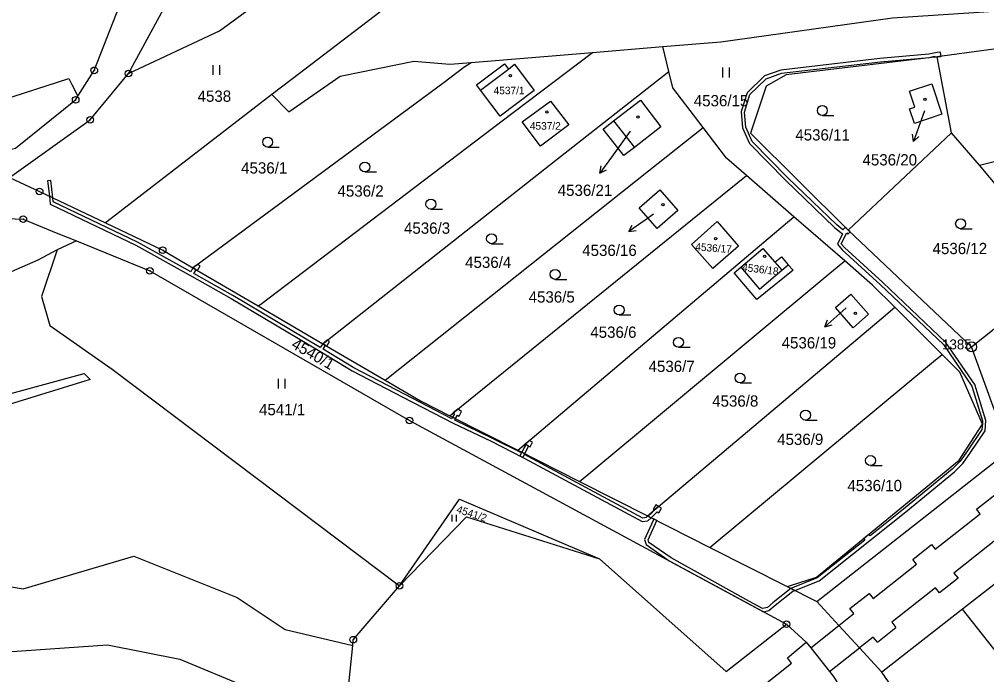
# Model space of a CAD drawing. Extents: x -644096 to -634268, y -1141430 to -1133463.
# Drawn here: x -638734.9 to -638589.1, y -1137533.4 to -1137434.7 of the extents above; entities that cross this region are included whole.
import ezdxf

# ---------------------------------------------------------------- set-up
doc = ezdxf.new("R2010")
doc.units = 0
for name, color, linetype in [('_CIVIL_CONSTRUCTION', 7, 'Continuous'), ('B_Hranice _3D', 7, 'Continuous'), ('M_Svah_Nasyp', 7, 'Continuous'), ('M_Svah_Zarez', 7, 'Continuous'), ('spodek_zarez', 7, 'Continuous'), ('svrsek_osa_sjezdy', 7, 'Continuous'), ('svrsek_osa_terminal_VRT', 7, 'Continuous'), ('svrsek_osa_VRT', 7, 'Continuous'), ('svrsek_popisy_VRT', 7, 'Continuous'), ('terminal_VRT', 7, 'Continuous')]:
    doc.layers.add(name, color=color, linetype=linetype)

msp = doc.modelspace()

# ---------------------------------------------------------------- linework, layer by layer
at = {"layer": '_CIVIL_CONSTRUCTION'}
for centre, radius in [((-638723.57, -1137442.4), 0.5), ((-638723.57, -1137442.4), 0.0303), ((-638718.42, -1137442.89), 0.5), ((-638718.42, -1137442.89), 0.0303), ((-638726.38, -1137446.85), 0.5), ((-638726.38, -1137446.85), 0.0303), ((-638724.21, -1137449.84), 0.5), ((-638724.21, -1137449.84), 0.0303), ((-638731.81, -1137460.66), 0.5), ((-638731.81, -1137460.66), 0.0303), ((-638734.27, -1137464.81), 0.5), ((-638734.27, -1137464.81), 0.0303), ((-638713.27, -1137469.49), 0.5), ((-638713.27, -1137469.49), 0.0303), ((-638715.2, -1137472.59), 0.5), ((-638715.2, -1137472.59), 0.0303), ((-638591.39, -1137484.06), 0.75), ((-638591.39, -1137484.06), 0.03), ((-638676.08, -1137495.15), 0.5), ((-638676.08, -1137495.15), 0.0303), ((-638677.6, -1137520.08), 0.5), ((-638677.6, -1137520.08), 0.0303), ((-638619.29, -1137525.84), 0.5), ((-638619.29, -1137525.84), 0.0303), ((-638684.55, -1137528.18), 0.5), ((-638684.55, -1137528.18), 0.0303)]:
    msp.add_circle(centre, radius, dxfattribs=at)
at = {"layer": 'B_Hranice _3D'}
for points in [[(-638618.63, -1137520.47), (-638618.05, -1137520.76), (-638614.38, -1137519.32), (-638606.73, -1137513.23), (-638601.31, -1137508.9), (-638593.98, -1137502.88), (-638592.72, -1137501.62), (-638591.58, -1137500), (-638589.36, -1137496.69), (-638589.27, -1137495.17), (-638590.91, -1137489.74), (-638595.26, -1137483.39), (-638604.76, -1137474.35), (-638610.55, -1137469.1), (-638611.02, -1137468.52), (-638610.17, -1137466.9), (-638610.02, -1137467.06), (-638609.69, -1137466.75), (-638609.97, -1137466.49), (-638610.41, -1137466.05), (-638610.81, -1137466.43), (-638611.7, -1137465.68), (-638619.07, -1137458.61), (-638624.45, -1137453.13), (-638625.43, -1137450.95), (-638625.6, -1137448.68), (-638624.79, -1137446.04), (-638622.34, -1137443.68), (-638620.03, -1137442.83), (-638605.14, -1137441.1), (-638597.75, -1137440.44), (-638597, -1137440.28), (-638596.99, -1137440.43), (-638596.58, -1137440.38), (-638595.99, -1137440.3), (-638596.07, -1137439.67), (-638596.59, -1137439.69), (-638597.83, -1137439.94), (-638605.2, -1137440.6), (-638620.15, -1137442.35), (-638622.62, -1137443.24), (-638625.23, -1137445.78), (-638626.1, -1137448.62), (-638625.93, -1137451.07), (-638624.87, -1137453.41), (-638619.43, -1137458.97), (-638612.04, -1137466.06), (-638610.86, -1137467.05), (-638611.62, -1137468.6), (-638610.91, -1137469.44), (-638605.1, -1137474.71), (-638595.64, -1137483.71), (-638591.37, -1137489.96), (-638589.77, -1137495.23), (-638589.77, -1137495.71), (-638589.86, -1137496.53), (-638592, -1137499.72), (-638593.1, -1137501.3), (-638594.32, -1137502.5), (-638601.63, -1137508.52), (-638606.68, -1137512.55), (-638606.88, -1137512.31), (-638607.65, -1137512.95), (-638607.47, -1137513.17), (-638614.64, -1137518.88)], [(-638730.6, -1137459.04), (-638730.34, -1137461.36), (-638729.81, -1137461.61), (-638730.1, -1137458.98)], [(-638730.21, -1137462.54), (-638717.31, -1137468.74), (-638708.84, -1137473.46), (-638702.94, -1137476.77), (-638689.34, -1137484.84), (-638684.71, -1137487.65), (-638677.08, -1137491.64), (-638669.52, -1137495.57), (-638663.78, -1137498.29), (-638659, -1137500.73), (-638658.71, -1137500.17), (-638659.16, -1137499.94), (-638659.22, -1137500.05), (-638663.56, -1137497.85), (-638669.27, -1137495.13), (-638669.13, -1137494.88), (-638669.58, -1137494.66), (-638669.72, -1137494.91), (-638676.84, -1137491.2), (-638684.47, -1137487.21), (-638689.09, -1137484.41), (-638688.74, -1137483.83), (-638689.15, -1137483.59), (-638689.52, -1137484.16), (-638702.69, -1137476.33), (-638708.58, -1137473.03), (-638708.22, -1137472.44), (-638708.71, -1137472.15), (-638709.02, -1137472.78), (-638717.07, -1137468.3), (-638729.75, -1137462.2), (-638729.81, -1137461.61), (-638730.34, -1137461.36)], [(-638708.01, -1137471.64), (-638708.46, -1137471.97), (-638708.71, -1137472.15), (-638708.22, -1137472.44), (-638708.01, -1137472.56), (-638707.61, -1137471.86)], [(-638689.15, -1137483.59), (-638688.74, -1137483.83), (-638688.53, -1137483.95), (-638688.12, -1137483.26), (-638688.47, -1137483.06), (-638688.89, -1137483.39)], [(-638669.58, -1137494.66), (-638669.13, -1137494.88), (-638668.84, -1137494.37), (-638668.62, -1137494.49), (-638668.24, -1137493.78), (-638668.82, -1137493.47), (-638669.49, -1137494.01), (-638669.28, -1137494.13)], [(-638659.16, -1137499.94), (-638658.71, -1137500.17), (-638658.13, -1137499.02), (-638657.91, -1137499.14), (-638657.54, -1137498.43), (-638658.03, -1137498.18), (-638658.55, -1137498.62), (-638658.69, -1137498.74), (-638658.57, -1137498.8)], [(-638658.57, -1137498.79), (-638659.16, -1137499.94), (-638658.71, -1137500.16), (-638658.13, -1137499.03)], [(-638659.16, -1137499.94), (-638659.44, -1137500.49), (-638641.05, -1137510.37), (-638640.18, -1137510.27), (-638639.67, -1137509.81), (-638640.15, -1137509.57), (-638640.4, -1137509.79), (-638640.95, -1137509.85), (-638658.78, -1137500.29), (-638658.71, -1137500.17)], [(-638640.15, -1137509.57), (-638639.67, -1137509.81), (-638639.4, -1137509.57), (-638638.76, -1137508.93), (-638638.51, -1137509.07), (-638638.12, -1137508.37), (-638638.56, -1137508.13), (-638639.21, -1137508.68), (-638639.74, -1137509.21)], [(-638638.99, -1137507.88), (-638639.38, -1137508.58), (-638639.21, -1137508.68), (-638638.56, -1137508.13)], [(-638618.63, -1137520.47), (-638621.29, -1137522.6), (-638622.15, -1137523.33), (-638622.89, -1137523.49), (-638624.84, -1137522.43), (-638636.68, -1137515.86), (-638640.01, -1137513.53), (-638640.14, -1137513.14), (-638638.82, -1137510.24), (-638639.34, -1137509.98), (-638639.36, -1137510.21), (-638640.68, -1137513.1), (-638640.43, -1137513.85), (-638636.94, -1137516.28), (-638635.73, -1137516.96), (-638622.75, -1137523.97), (-638621.93, -1137523.79), (-638620.97, -1137522.98), (-638618.34, -1137520.88), (-638618.05, -1137520.76)]]:
    msp.add_lwpolyline(points, close=True, dxfattribs=at)
at = {"layer": 'M_Svah_Nasyp'}
for p, q in [((-638665.38, -1137445.37), (-638661.19, -1137442.2)), ((-638645.35, -1137450.03), (-638642.19, -1137454.04)), ((-638621.03, -1137471.31), (-638620, -1137472.53)), ((-638620, -1137472.53), (-638619.01, -1137471.69)), ((-638626.18, -1137472.06), (-638623.36, -1137475.38)), ((-638623.36, -1137475.38), (-638620, -1137472.53)), ((-638590.64, -1137508.53), (-638586.81, -1137505.52)), ((-638596.87, -1137514.56), (-638590.09, -1137509.2)), ((-638590.09, -1137509.2), (-638590.64, -1137508.53)), ((-638587.23, -1137512.74), (-638594.05, -1137518.14)), ((-638600.27, -1137516.08), (-638597.43, -1137513.85)), ((-638597.43, -1137513.85), (-638596.87, -1137514.56)), ((-638606.22, -1137521.96), (-638599.7, -1137516.8)), ((-638599.7, -1137516.8), (-638600.27, -1137516.08)), ((-638594.05, -1137518.14), (-638593.44, -1137518.92)), ((-638593.44, -1137518.92), (-638596.23, -1137521.14)), ((-638609.73, -1137523.5), (-638606.81, -1137521.21)), ((-638606.81, -1137521.21), (-638606.22, -1137521.96)), ((-638596.85, -1137520.36), (-638603.4, -1137525.56)), ((-638596.23, -1137521.14), (-638596.85, -1137520.36)), ((-638611.39, -1137526.05), (-638609.12, -1137524.25)), ((-638609.12, -1137524.25), (-638609.73, -1137523.5)), ((-638603.4, -1137525.56), (-638602.79, -1137526.34)), ((-638615.64, -1137529.41), (-638611.39, -1137526.05)), ((-638605.59, -1137528.57), (-638602.79, -1137526.34)), ((-638619.15, -1137530.94), (-638616.31, -1137528.58)), ((-638606.22, -1137527.79), (-638608.28, -1137529.42)), ((-638605.59, -1137528.57), (-638606.22, -1137527.79)), ((-638612.78, -1137532.99), (-638608.28, -1137529.42)), ((-638618.53, -1137531.7), (-638619.15, -1137530.94)), ((-638625.16, -1137536.95), (-638618.53, -1137531.7))]:
    msp.add_line(p, q, dxfattribs=at)
at = {"layer": 'M_Svah_Zarez'}
for centre in [(-638660.88, -1137443.22), (-638598.42, -1137446.76), (-638655.39, -1137448.67), (-638641.67, -1137449.43), (-638637.89, -1137462.64), (-638629.96, -1137467.75), (-638622.57, -1137470.43), (-638608.91, -1137479.03)]:
    msp.add_circle(centre, 0.175, dxfattribs=at)
at = {"layer": 'spodek_zarez'}
msp.add_circle((-638683.07, -1137056.85), 1378.08, dxfattribs=at)
at = {"layer": 'svrsek_osa_sjezdy'}
for p, q in [((-638705.68, -1137443.1), (-638705.68, -1137441.6)), ((-638704.68, -1137443.1), (-638704.68, -1137441.6)), ((-638628.86, -1137443.47), (-638628.86, -1137441.97)), ((-638627.86, -1137443.47), (-638627.86, -1137441.97)), ((-638613.88, -1137449.2), (-638612.13, -1137449.2)), ((-638697.45, -1137453.96), (-638695.7, -1137453.96)), ((-638682.8, -1137457.71), (-638681.05, -1137457.71)), ((-638672.86, -1137463.3), (-638671.11, -1137463.3)), ((-638593.05, -1137466.26), (-638591.3, -1137466.26)), ((-638663.72, -1137468.52), (-638661.97, -1137468.52)), ((-638654.14, -1137473.89), (-638652.39, -1137473.89)), ((-638644.49, -1137479.26), (-638642.74, -1137479.26)), ((-638635.56, -1137484.13), (-638633.81, -1137484.13)), ((-638695.81, -1137490.36), (-638695.81, -1137488.86)), ((-638694.81, -1137490.36), (-638694.81, -1137488.86)), ((-638626.28, -1137489.5), (-638624.53, -1137489.5)), ((-638616.41, -1137495.09), (-638614.66, -1137495.09)), ((-638606.62, -1137501.94), (-638604.87, -1137501.94)), ((-638669.65, -1137510.38), (-638669.65, -1137509.38)), ((-638668.98, -1137510.38), (-638668.98, -1137509.38))]:
    msp.add_line(p, q, dxfattribs=at)
for centre in [(-638613.88, -1137448.45), (-638697.45, -1137453.21), (-638682.8, -1137456.96), (-638672.86, -1137462.55), (-638593.05, -1137465.51), (-638663.72, -1137467.77), (-638654.14, -1137473.14), (-638644.49, -1137478.51), (-638635.56, -1137483.38), (-638626.28, -1137488.75), (-638616.41, -1137494.34), (-638606.62, -1137501.19)]:
    msp.add_circle(centre, 0.75, dxfattribs=at)
at = {"layer": 'svrsek_osa_terminal_VRT'}
msp.add_arc((-642050.26, -1145189.6), 8802.25, 41.413152, 75.317049, dxfattribs=at)
at = {"layer": 'svrsek_popisy_VRT'}
for p, q in [((-638598.49, -1137448.5), (-638599.14, -1137450.32)), ((-638599.14, -1137450.32), (-638600.17, -1137453.14)), ((-638642.82, -1137451.57), (-638645.63, -1137455.46)), ((-638600.17, -1137453.14), (-638600.29, -1137452.03)), ((-638600.17, -1137453.14), (-638599.35, -1137452.37)), ((-638645.63, -1137455.46), (-638647.39, -1137457.89)), ((-638647.39, -1137457.89), (-638647.21, -1137456.78)), ((-638647.39, -1137457.89), (-638646.4, -1137457.37)), ((-638639.34, -1137464.09), (-638640.59, -1137464.98)), ((-638640.59, -1137464.98), (-638643.05, -1137466.7)), ((-638643.05, -1137466.7), (-638642.52, -1137465.72)), ((-638643.05, -1137466.7), (-638641.94, -1137466.54)), ((-638611.27, -1137479.02), (-638613.5, -1137481.03)), ((-638610.31, -1137478.17), (-638611.27, -1137479.02)), ((-638613.5, -1137481.03), (-638613.09, -1137479.99)), ((-638613.5, -1137481.03), (-638612.42, -1137480.73))]:
    msp.add_line(p, q, dxfattribs=at)
at = {"layer": 'terminal_VRT'}
for p, q in [((-638718.42, -1137442.89), (-638711.22, -1137429.64)), ((-638666.77, -1137441.2), (-638648.5, -1137439.69)), ((-638648.5, -1137439.69), (-638637.93, -1137438.83)), ((-638637.02, -1137442.55), (-638637.93, -1137438.83)), ((-638594.42, -1137451.81), (-638596.58, -1137440.38)), ((-638590.22, -1137456.69), (-638556.8, -1137448.17)), ((-638609.97, -1137466.49), (-638594.42, -1137451.81)), ((-638590.22, -1137456.69), (-638594.42, -1137451.81)), ((-638576.94, -1137472.51), (-638590.22, -1137456.69)), ((-638618.17, -1137464.45), (-638625.31, -1137458.26)), ((-638610.49, -1137471.12), (-638618.17, -1137464.45)), ((-638609.97, -1137466.49), (-638591.39, -1137484.06)), ((-638726.25, -1137468.08), (-638729.15, -1137469.42)), ((-638708.71, -1137472.15), (-638698.88, -1137477.9)), ((-638591.39, -1137484.06), (-638576.94, -1137472.51)), ((-638698.88, -1137477.9), (-638689.15, -1137483.59)), ((-638595.84, -1137485.2), (-638602.95, -1137478.1)), ((-638689.15, -1137483.59), (-638679.77, -1137489.08)), ((-638670.02, -1137494.43), (-638659.75, -1137499.64)), ((-638659.75, -1137499.64), (-638650.45, -1137504.35)), ((-638650.45, -1137504.35), (-638640.22, -1137509.53)), ((-638640.22, -1137509.53), (-638630.85, -1137514.27)), ((-638580.45, -1137513.96), (-638592.76, -1137523.58)), ((-638630.85, -1137514.27), (-638619.18, -1137520.19)), ((-638619.18, -1137520.19), (-638614.71, -1137522.44)), ((-638576.43, -1137544.3), (-638592.76, -1137523.58)), ((-638685.94, -1137541.65), (-638684.64, -1137529.06))]:
    msp.add_line(p, q, dxfattribs=at)
for points in [[(-638718.42, -1137442.89), (-638704.72, -1137436.45), (-638685.48, -1137422.31), (-638667.31, -1137414.89), (-638664.45, -1137421.28), (-638693.72, -1137443.68), (-638696.81, -1137446.06)], [(-638726.04, -1137446.31), (-638723.57, -1137442.4), (-638719.76, -1137432.68), (-638708.45, -1137421.13)], [(-638637.93, -1137438.83), (-638629.19, -1137438.11), (-638603.32, -1137434.47), (-638577.3, -1137432.79), (-638561.72, -1137429.4), (-638555.19, -1137441.37), (-638554.28, -1137447.61)], [(-638556.8, -1137448.17), (-638557.8, -1137438.9), (-638565.04, -1137436.09), (-638596.58, -1137440.38)], [(-638698.88, -1137477.9), (-638698.49, -1137477.61), (-638662.3, -1137450.16), (-638648.5, -1137439.69)], [(-638708.71, -1137472.15), (-638708.46, -1137471.97), (-638670.85, -1137444.2), (-638667.89, -1137441.94), (-638666.77, -1137441.2)], [(-638696.81, -1137446.06), (-638694.24, -1137448.67), (-638686.55, -1137443.26), (-638675.41, -1137441.02), (-638670, -1137441.46), (-638666.77, -1137441.2)], [(-638596.58, -1137440.38), (-638619.33, -1137443.08), (-638622.36, -1137444.79), (-638624.73, -1137451.86), (-638609.97, -1137466.49)], [(-638689.15, -1137483.59), (-638688.89, -1137483.39), (-638654.02, -1137455.93), (-638637.02, -1137442.55)], [(-638657.28, -1137445.45), (-638662.43, -1137449.31), (-638665.38, -1137445.37), (-638665.99, -1137444.56), (-638661.77, -1137441.42), (-638661.19, -1137442.2), (-638660.25, -1137441.49), (-638657.28, -1137445.45)], [(-638631.86, -1137451.01), (-638636.42, -1137445.05), (-638637.02, -1137442.55)], [(-638750.74, -1137451.16), (-638727.42, -1137443.64), (-638726.94, -1137444.52), (-638726.04, -1137446.31)], [(-638736.33, -1137458.53), (-638724.21, -1137449.84), (-638718.42, -1137442.89)], [(-638600, -1137450.43), (-638600.75, -1137448.2), (-638599.93, -1137447.93), (-638600.75, -1137445.55), (-638597.36, -1137444.44), (-638595.87, -1137449), (-638600, -1137450.43)], [(-638856.62, -1137486.86), (-638850.55, -1137487.56), (-638843.8, -1137487.1), (-638830.1, -1137484.85), (-638816.25, -1137481.78), (-638809.98, -1137479.08), (-638789.15, -1137469.07), (-638781.24, -1137465.61), (-638769.6, -1137462.79), (-638735.46, -1137454.14), (-638726.38, -1137446.85), (-638726.04, -1137446.31)], [(-638696.81, -1137446.06), (-638721.05, -1137464.73), (-638721.89, -1137465.38)], [(-638656.37, -1137453.84), (-638659.12, -1137450.17), (-638654.85, -1137447.04), (-638652.07, -1137450.62), (-638656.37, -1137453.84)], [(-638638.2, -1137450.93), (-638642.19, -1137454.04), (-638643.8, -1137455.25), (-638646.91, -1137451.26), (-638645.35, -1137450.03), (-638641.3, -1137446.91), (-638638.2, -1137450.93)], [(-638679.77, -1137489.08), (-638679.5, -1137488.86), (-638640.08, -1137457.54), (-638631.86, -1137451.01)], [(-638625.31, -1137458.26), (-638628.31, -1137455.65), (-638631.86, -1137451.01)], [(-638736.33, -1137458.53), (-638731.81, -1137460.66), (-638721.89, -1137465.38)], [(-638670.02, -1137494.43), (-638669.32, -1137493.87), (-638631.33, -1137463.13), (-638625.31, -1137458.26)], [(-638635.66, -1137463.5), (-638638.77, -1137466.21), (-638641.47, -1137463.1), (-638638.36, -1137460.39), (-638635.66, -1137463.5)], [(-638747.74, -1137464.29), (-638734.27, -1137464.81), (-638729.05, -1137466.96), (-638726.25, -1137468.08)], [(-638659.75, -1137499.64), (-638658.55, -1137498.62), (-638622.03, -1137467.72), (-638618.17, -1137464.45)], [(-638721.89, -1137465.38), (-638713.27, -1137469.49), (-638708.71, -1137472.15)], [(-638633.6, -1137468.62), (-638629.72, -1137465.19), (-638626.49, -1137468.89), (-638630.4, -1137472.25), (-638633.6, -1137468.62)], [(-638726.25, -1137468.08), (-638715.2, -1137472.59), (-638676.08, -1137495.15), (-638619.29, -1137525.84)], [(-638729.15, -1137469.42), (-638732.06, -1137470.98), (-638740.63, -1137474.71), (-638748.16, -1137477.16), (-638763.09, -1137481.19), (-638778.99, -1137488.66), (-638807.13, -1137510.61), (-638838.21, -1137537.46)], [(-638729.15, -1137469.42), (-638731.52, -1137476.47), (-638730.25, -1137480.86), (-638720.87, -1137487.41), (-638677.6, -1137520.08)], [(-638623.73, -1137476.95), (-638627.16, -1137472.89), (-638626.18, -1137472.06), (-638622.84, -1137469.22), (-638621.03, -1137471.31), (-638620.04, -1137470.48), (-638619.01, -1137471.69), (-638618.3, -1137472.53), (-638623.73, -1137476.95)], [(-638650.45, -1137504.35), (-638649.07, -1137503.2), (-638613.03, -1137473.23), (-638610.49, -1137471.12)], [(-638602.95, -1137478.1), (-638606.3, -1137474.75), (-638610.49, -1137471.12)], [(-638606.93, -1137479.12), (-638609.22, -1137481.2), (-638611.9, -1137478.14), (-638609.58, -1137476.11), (-638606.93, -1137479.12)], [(-638640.22, -1137509.53), (-638639.21, -1137508.68), (-638605.01, -1137479.83), (-638602.95, -1137478.1)], [(-638614.71, -1137522.44), (-638585.73, -1137499.67), (-638591.39, -1137484.06)], [(-638630.85, -1137514.27), (-638630.2, -1137513.73), (-638597.13, -1137486.27), (-638595.84, -1137485.2)], [(-638619.18, -1137520.19), (-638618.69, -1137520.03), (-638614.76, -1137518.77), (-638593.25, -1137501.14), (-638589.77, -1137495.71), (-638593.16, -1137487.88), (-638595.84, -1137485.2)], [(-638805.45, -1137534.97), (-638792.9, -1137523.63), (-638768.12, -1137503.5), (-638748.93, -1137495.18), (-638744.48, -1137493.33), (-638725.12, -1137488.08), (-638724.18, -1137488.98), (-638743.95, -1137495.05), (-638748.56, -1137496.43), (-638767.56, -1137504.78), (-638791.88, -1137524.86)], [(-638679.77, -1137489.08), (-638674.45, -1137492.19), (-638670.02, -1137494.43)], [(-638677.6, -1137520.08), (-638668.54, -1137507), (-638647.46, -1137516)], [(-638677.6, -1137520.08), (-638667.48, -1137509.65), (-638647.46, -1137516)], [(-638791.88, -1137524.86), (-638766.86, -1137512.9), (-638761.76, -1137515.86), (-638734.28, -1137520.5), (-638717.64, -1137515.59), (-638702.07, -1137521.84), (-638694.79, -1137526.63), (-638686.52, -1137528.61), (-638684.64, -1137529.06)], [(-638647.46, -1137516), (-638628.35, -1137532.98), (-638619.29, -1137525.84)], [(-638684.64, -1137529.06), (-638684.55, -1137528.18), (-638677.6, -1137520.08)], [(-638604.92, -1137533.08), (-638608.28, -1137529.42), (-638611.39, -1137526.05), (-638614.71, -1137522.44)], [(-638592.76, -1137523.58), (-638604.7, -1137532.91), (-638604.92, -1137533.08)], [(-638619.29, -1137525.84), (-638616.31, -1137528.58), (-638615.64, -1137529.41), (-638612.78, -1137532.99), (-638612.18, -1137533.73), (-638610.08, -1137537.13)], [(-638809.26, -1137571.55), (-638797.05, -1137559.86), (-638781.63, -1137541.46), (-638771.03, -1137536.62), (-638736.71, -1137530.02), (-638721.56, -1137528.94), (-638710.7, -1137531.13), (-638690.92, -1137539.37), (-638685.94, -1137541.65)], [(-638591.05, -1137553), (-638591.58, -1137552.56), (-638601.71, -1137537.77), (-638604.92, -1137533.08)]]:
    msp.add_lwpolyline(points, dxfattribs=at)

# ---------------------------------------------------------------- texts
at = {"layer": '_CIVIL_CONSTRUCTION'}
msp.add_text('1385', height=1.5, dxfattribs=at).set_placement((-638595.84, -1137484.44))
at = {"layer": 'svrsek_osa_VRT'}
for s, height, p in [('4538', 1.7, (-638708.01, -1137447.14)), ('4537/1', 1.14, (-638663.41, -1137446)), ('4536/15', 1.7, (-638633.25, -1137447.82)), ('4537/2', 1.14, (-638657.95, -1137451.34)), ('4536/11', 1.7, (-638617.95, -1137452.97)), ('4536/20', 1.7, (-638607.83, -1137456.73)), ('4536/1', 1.7, (-638701.45, -1137457.95)), ('4536/2', 1.7, (-638686.93, -1137461.43)), ('4536/21', 1.7, (-638653.75, -1137461.32)), ('4536/3', 1.7, (-638676.91, -1137467.02)), ('4536/16', 1.7, (-638650.06, -1137470.36)), ('4536/12', 1.7, (-638597.27, -1137470.09)), ('4536/4', 1.7, (-638667.7, -1137472.17)), ('4536/5', 1.7, (-638658.13, -1137477.39)), ('4536/6', 1.7, (-638648.84, -1137482.7)), ('4536/19', 1.7, (-638620.01, -1137484.3)), ('4536/7', 1.7, (-638640.06, -1137487.84)), ('4536/8', 1.7, (-638630.48, -1137493.07)), ('4541/1', 1.7, (-638698.75, -1137494.36)), ('4536/9', 1.7, (-638620.69, -1137498.84)), ('4536/10', 1.7, (-638610.1, -1137505.81))]:
    msp.add_text(s, height=height, dxfattribs=at).set_placement(p)
for s, height, rotation, p in [('4536/17', 1.139, 356, (-638633.06, -1137469.54)), ('4536/18', 1.139, 353, (-638626.02, -1137472.6)), ('4540/1', 1.7, 330, (-638694.03, -1137484.12)), ('4541/2', 1.14, 342, (-638669.09, -1137509.01))]:
    msp.add_text(s, height=height, rotation=rotation, dxfattribs=at).set_placement(p)

doc.saveas('drawing.dxf')
